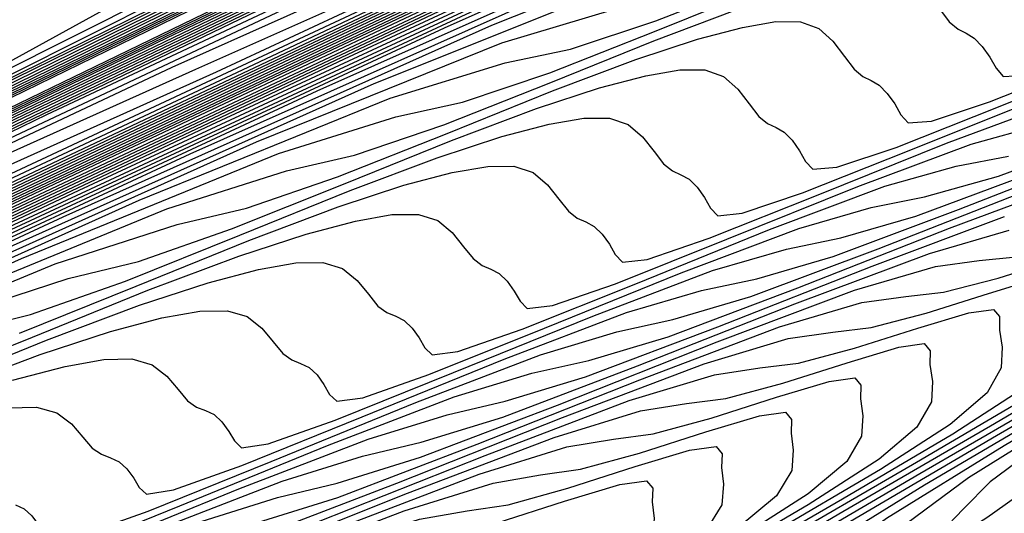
# Model space of a CAD drawing. Extents: x 3249832 to 3255657, y 13789405 to 13793316.
# Tile 550 of 656: x 3254762.26 to 3254771.07, y 13790606.56 to 13790610.97. Entities that reach past the tile are written whole.
import ezdxf

# ---------------------------------------------------------------- set-up
doc = ezdxf.new("R2010")
doc.units = 0
doc.header["$LTSCALE"] = 100
doc.header["$MEASUREMENT"] = 0
for name, color, linetype in [('GRATIO_CON', 10, 'CONTINUOUS'), ('GRATIO_ICON', 7, 'CONTINUOUS'), ('TARGETS_EAST', 7, 'CONTINUOUS')]:
    doc.layers.add(name, color=color, linetype=linetype)

# ---------------------------------------------------------------- blocks, each defined once
blk = doc.blocks.new('Gratio_032316_contours')
at = {"layer": 'GRATIO_CON', "color": 1, "linetype": 'Continuous', "flags": 128}
for points in [[(3254642.139, 13790551.7053), (3254660.6124, 13790560.6687), (3254682.3072, 13790571.2723), (3254700.7352, 13790580.305), (3254711.0317, 13790585.3564), (3254714.825, 13790587.2199), (3254715.3665, 13790587.4896), (3254715.3659, 13790587.4937), (3254715.3657, 13790587.4969), (3254715.3666, 13790587.4975), (3254715.9081, 13790587.7572), (3254719.6861, 13790589.589), (3254729.9352, 13790594.5687), (3254748.2689, 13790603.4881), (3254769.8147, 13790614.0012), (3254788.079, 13790622.9777)], [(3254643.9573, 13790552.6097), (3254661.9705, 13790561.3498), (3254683.1246, 13790571.6892), (3254701.0934, 13790580.4969), (3254711.1333, 13790585.4226), (3254714.8321, 13790587.2398), (3254715.3601, 13790587.5029), (3254715.3596, 13790587.5069), (3254715.3595, 13790587.5098), (3254715.3603, 13790587.5104), (3254715.8805, 13790587.7597), (3254719.5093, 13790589.5191), (3254729.3537, 13790594.3022), (3254746.9632, 13790602.8693), (3254767.6581, 13790612.9672), (3254785.2011, 13790621.5892)], [(3254645.7757, 13790553.5142), (3254663.3285, 13790562.0309), (3254683.9419, 13790572.1067), (3254701.4513, 13790580.6909), (3254711.2342, 13790585.4933), (3254714.8385, 13790587.2659), (3254715.3542, 13790587.5212), (3254715.853, 13790587.7617), (3254719.3325, 13790589.4492), (3254728.7721, 13790594.0356), (3254745.6576, 13790602.2505), (3254765.5015, 13790611.9331), (3254782.3232, 13790620.2006)], [(3254647.5941, 13790554.4186), (3254664.6865, 13790562.712), (3254684.7593, 13790572.5235), (3254701.8095, 13790580.8826), (3254711.336, 13790585.5591), (3254714.8458, 13790587.2852), (3254715.348, 13790587.5339), (3254715.8254, 13790587.7641), (3254719.1557, 13790589.3793), (3254728.1905, 13790593.7691), (3254744.3519, 13790601.6317), (3254763.3449, 13790610.8991), (3254779.4453, 13790618.8121)], [(3254651.2308, 13790556.2274), (3254667.4026, 13790564.0741), (3254686.3942, 13790573.3572), (3254702.526, 13790581.266), (3254711.5395, 13790585.6907), (3254714.8603, 13790587.3239), (3254715.3355, 13790587.5594), (3254715.7702, 13790587.7691), (3254718.8022, 13790589.2396), (3254727.0274, 13790593.236), (3254741.7406, 13790600.3941), (3254759.0318, 13790608.8311), (3254773.6894, 13790616.035)], [(3254653.0492, 13790557.1319), (3254668.7606, 13790564.7552), (3254687.2116, 13790573.774), (3254702.8843, 13790581.4577), (3254711.6412, 13790585.7564), (3254714.8676, 13790587.3433), (3254715.3293, 13790587.5721), (3254715.7426, 13790587.7716), (3254718.6254, 13790589.1697), (3254726.4458, 13790592.9695), (3254740.435, 13790599.7753), (3254756.8752, 13790607.7971), (3254770.8115, 13790614.6465), (3254778.5294, 13790618.5309)], [(3254646.2517, 13790553.9528), (3254654.8675, 13790558.0363), (3254670.1186, 13790565.4362), (3254688.0291, 13790574.1908), (3254703.2426, 13790581.6494), (3254711.743, 13790585.8222), (3254714.8749, 13790587.3627), (3254715.3231, 13790587.5848), (3254715.7151, 13790587.774), (3254718.4486, 13790589.0998), (3254725.8643, 13790592.703), (3254739.1294, 13790599.1565), (3254754.7186, 13790606.7631), (3254767.9336, 13790613.258), (3254775.252, 13790616.9413)], [(3254648.3232, 13790554.9771), (3254656.6859, 13790558.9407), (3254671.4766, 13790566.1173), (3254688.8465, 13790574.6076), (3254703.6008, 13790581.8411), (3254711.8447, 13790585.888), (3254714.8821, 13790587.382), (3254715.3169, 13790587.5976), (3254715.6875, 13790587.7765), (3254718.2718, 13790589.03), (3254725.2827, 13790592.4364), (3254737.8237, 13790598.5377), (3254752.562, 13790605.7291), (3254765.0557, 13790611.8694), (3254771.9746, 13790615.3518)], [(3254652.466, 13790557.0257), (3254660.3226, 13790560.7496), (3254674.1927, 13790567.4794), (3254690.4813, 13790575.4413), (3254704.3173, 13790582.2246), (3254712.0482, 13790586.0196), (3254714.8967, 13790587.4207), (3254715.3044, 13790587.623), (3254715.6323, 13790587.7815), (3254717.9183, 13790588.8903), (3254724.1196, 13790591.9033), (3254735.2124, 13790597.3001), (3254748.2489, 13790603.6611), (3254759.2998, 13790609.0924), (3254765.4198, 13790612.1726), (3254767.5973, 13790613.3706), (3254767.8046, 13790613.628), (3254767.8447, 13790613.807), (3254768.8446, 13790614.4523), (3254771.7623, 13790616.0293)], [(3254651.241, 13790556.5836), (3254654.5375, 13790558.0501), (3254662.141, 13790561.654), (3254675.5507, 13790568.1605), (3254691.2988, 13790575.8581), (3254704.6756, 13790582.4163), (3254712.1499, 13790586.0854), (3254714.904, 13790587.4401), (3254715.2982, 13790587.6357), (3254715.6047, 13790587.7839), (3254717.7415, 13790588.8204), (3254723.538, 13790591.6368), (3254733.9068, 13790596.6813), (3254746.0923, 13790602.627), (3254756.4219, 13790607.7038), (3254762.1424, 13790610.583), (3254764.1778, 13790611.7028), (3254764.3715, 13790611.9434), (3254764.4337, 13790612.1232), (3254765.5415, 13790612.8137), (3254768.7386, 13790614.5249), (3254774.566, 13790617.5186)]]:
    blk.add_lwpolyline(points, dxfattribs=at)
at = {"layer": 'GRATIO_CON', "color": 5, "linetype": 'Continuous', "flags": 128}
for points in [[(3254645.4599, 13790553.036), (3254663.069, 13790561.7623), (3254683.7862, 13790571.9554), (3254701.3959, 13790580.5965), (3254711.2365, 13790585.4241), (3254714.8618, 13790587.205), (3254715.3792, 13790587.4629), (3254715.3785, 13790587.4674), (3254715.3782, 13790587.4709), (3254715.379, 13790587.4719), (3254715.9133, 13790587.7279), (3254719.64, 13790589.5343), (3254729.7495, 13790594.4457), (3254747.8375, 13790603.2357), (3254769.1201, 13790613.5531), (3254787.2186, 13790622.2657)], [(3254649.9599, 13790555.2348), (3254666.4373, 13790563.4004), (3254685.823, 13790572.9383), (3254702.301, 13790581.0241), (3254711.5092, 13790585.5415), (3254714.9015, 13790587.208), (3254715.3856, 13790587.4496), (3254715.3848, 13790587.4542), (3254715.3844, 13790587.458), (3254715.3852, 13790587.4591), (3254715.9013, 13790587.7061), (3254719.4996, 13790589.4499), (3254729.2606, 13790594.1916), (3254746.7248, 13790602.6782), (3254767.2733, 13790612.6396), (3254784.7474, 13790621.0516)], [(3254645.8078, 13790553.0477), (3254654.4599, 13790557.4337), (3254669.8056, 13790565.0385), (3254687.8597, 13790573.9222), (3254703.2055, 13790581.4548), (3254711.7805, 13790585.6657), (3254714.9395, 13790587.2206), (3254715.3915, 13790587.4448), (3254715.8892, 13790587.6839), (3254719.3592, 13790589.3654), (3254728.7717, 13790593.9374), (3254745.612, 13790602.1206), (3254765.4264, 13790611.7261), (3254782.2763, 13790619.8376)], [(3254650.9146, 13790555.5543), (3254658.9599, 13790559.6325), (3254673.1739, 13790566.6765), (3254689.8966, 13790574.9051), (3254704.1107, 13790581.8824), (3254712.0533, 13790585.783), (3254714.9794, 13790587.2235), (3254715.3982, 13790587.4313), (3254715.8776, 13790587.6614), (3254719.2191, 13790589.2805), (3254728.2829, 13790593.683), (3254744.4993, 13790601.563), (3254763.5796, 13790610.8126), (3254779.8051, 13790618.6235)], [(3254649.0895, 13790554.2614), (3254654.3182, 13790556.9458), (3254657.5919, 13790558.6919), (3254661.1283, 13790560.5677), (3254667.9599, 13790564.0302), (3254679.9106, 13790569.9526), (3254693.9704, 13790576.8709), (3254705.921, 13790582.737), (3254712.5988, 13790586.0165), (3254715.0585, 13790587.2285), (3254715.4093, 13790587.4057), (3254715.4091, 13790587.4086), (3254715.4097, 13790587.4091), (3254715.4114, 13790587.4072), (3254715.8544, 13790587.617), (3254718.939, 13790589.1106), (3254727.3053, 13790593.1741), (3254742.2739, 13790600.4477), (3254759.8859, 13790608.9855), (3254774.8628, 13790616.1954)], [(3254652.9316, 13790556.1611), (3254659.0279, 13790559.2737), (3254662.7531, 13790561.2358), (3254666.2352, 13790563.0744), (3254672.4599, 13790566.2291), (3254683.2789, 13790571.5906), (3254696.0073, 13790577.8537), (3254706.8262, 13790583.1644), (3254712.8717, 13790586.1333), (3254715.0984, 13790587.2306), (3254715.416, 13790587.3911), (3254715.416, 13790587.3939), (3254715.4167, 13790587.3946), (3254715.4184, 13790587.393), (3254715.843, 13790587.5942), (3254718.799, 13790589.0255), (3254726.8166, 13790592.9197), (3254741.1612, 13790599.8901), (3254758.039, 13790608.072), (3254772.3917, 13790614.9813)], [(3254648.5889, 13790553.912), (3254656.7738, 13790558.0608), (3254663.7375, 13790561.6017), (3254667.9142, 13790563.7796), (3254671.342, 13790565.581), (3254676.9599, 13790568.4279), (3254686.6472, 13790573.2286), (3254698.0442, 13790578.8366), (3254707.7315, 13790583.5918), (3254713.1445, 13790586.2502), (3254715.1383, 13790587.2327), (3254715.4228, 13790587.3765), (3254715.4229, 13790587.3793), (3254715.4236, 13790587.3802), (3254715.4253, 13790587.3788), (3254715.8315, 13790587.5713), (3254718.659, 13790588.9404), (3254726.3278, 13790592.6653), (3254740.0485, 13790599.3324), (3254756.1922, 13790607.1585), (3254769.9205, 13790613.7673), (3254777.6832, 13790617.4194)], [(3254651.4104, 13790555.3035), (3254660.616, 13790559.9605), (3254668.4472, 13790563.9297), (3254673.0754, 13790566.3235), (3254676.4489, 13790568.0877), (3254681.4599, 13790570.6267), (3254690.0155, 13790574.8666), (3254700.0811, 13790579.8195), (3254708.6367, 13790584.0191), (3254713.4173, 13790586.367), (3254715.1783, 13790587.2348), (3254715.4296, 13790587.362), (3254715.4297, 13790587.3647), (3254715.4306, 13790587.3657), (3254715.4323, 13790587.3646), (3254715.8201, 13790587.5485), (3254718.5189, 13790588.8554), (3254725.8391, 13790592.4108), (3254738.9357, 13790598.7748), (3254754.3453, 13790606.2449), (3254767.4494, 13790612.5532), (3254774.8722, 13790616.0455)], [(3254647.5106, 13790553.2224), (3254657.0534, 13790558.0863), (3254668.3003, 13790563.7598), (3254677.8665, 13790568.5857), (3254683.3978, 13790571.4112), (3254686.6626, 13790573.101), (3254690.46, 13790575.0244), (3254696.7522, 13790578.1426), (3254704.1549, 13790581.7852), (3254710.4471, 13790584.8739), (3254713.963, 13790586.6006), (3254715.2582, 13790587.2389), (3254715.4431, 13790587.3328), (3254715.4435, 13790587.3354), (3254715.4445, 13790587.3367), (3254715.4462, 13790587.3361), (3254715.7971, 13790587.5028), (3254718.2389, 13790588.6852), (3254724.8615, 13790591.9019), (3254736.7103, 13790597.6595), (3254750.6516, 13790604.4179), (3254762.5071, 13790610.1251), (3254769.2501, 13790613.2977), (3254772.4608, 13790614.7267)], [(3254691.7695, 13790575.6077), (3254694.96, 13790577.2233), (3254700.1205, 13790579.7806), (3254706.1918, 13790582.7681), (3254711.3523, 13790585.3012), (3254714.2359, 13790586.7174), (3254715.2981, 13790587.241), (3254715.4499, 13790587.3183), (3254715.4504, 13790587.3208), (3254715.4515, 13790587.3223), (3254715.4532, 13790587.3219), (3254715.7857, 13790587.4799), (3254718.0989, 13790588.6002), (3254724.3728, 13790591.6475), (3254735.5976, 13790597.1019), (3254748.8048, 13790603.5044), (3254760.036, 13790608.911), (3254766.439, 13790611.9238), (3254769.587, 13790613.3281), (3254772.1591, 13790614.4553)], [(3254687.2858, 13790573.2417), (3254693.7202, 13790576.4989), (3254696.8763, 13790578.1144), (3254699.46, 13790579.4221), (3254703.4888, 13790581.4187), (3254708.2287, 13790583.751), (3254712.2575, 13790585.7286), (3254714.5087, 13790586.8342), (3254715.338, 13790587.2431), (3254715.4567, 13790587.3037), (3254715.4573, 13790587.3062), (3254715.4584, 13790587.3078), (3254715.4602, 13790587.3077), (3254715.7742, 13790587.4571), (3254717.9589, 13790588.5151), (3254723.884, 13790591.393), (3254734.4849, 13790596.5443), (3254746.9579, 13790602.5908), (3254757.5648, 13790607.6969), (3254763.628, 13790610.5499), (3254766.7132, 13790611.9296), (3254769.4468, 13790613.139), (3254773.8018, 13790615.1582)], [(3254691.9954, 13790575.5697), (3254698.8813, 13790579.0427), (3254701.9832, 13790580.621), (3254703.96, 13790581.621), (3254706.8571, 13790583.0567), (3254710.2655, 13790584.7338), (3254713.1627, 13790586.1559), (3254714.7816, 13790586.951), (3254715.378, 13790587.2452), (3254715.4634, 13790587.2891), (3254715.4641, 13790587.2915), (3254715.4654, 13790587.2933), (3254715.4671, 13790587.2935), (3254715.7628, 13790587.4342), (3254717.8189, 13790588.43), (3254723.3953, 13790591.1386), (3254733.3722, 13790595.9866), (3254745.1111, 13790601.6773), (3254755.0937, 13790606.4829), (3254760.817, 13790609.176), (3254763.8393, 13790610.531), (3254766.7345, 13790611.8227), (3254771.4153, 13790614)], [(3254687.5111, 13790573.2582), (3254701.4147, 13790580.2257), (3254709.2037, 13790584.1304), (3254712.1969, 13790585.6344), (3254712.96, 13790586.0188), (3254713.5937, 13790586.3332), (3254714.3394, 13790586.7008), (3254714.9737, 13790587.0132), (3254715.3288, 13790587.1891), (3254715.4606, 13790587.2552), (3254715.4811, 13790587.2651), (3254715.7399, 13790587.3885), (3254717.5388, 13790588.2599), (3254722.4177, 13790590.6297), (3254731.1468, 13790594.8713), (3254741.4174, 13790599.8502), (3254750.1514, 13790604.0547), (3254755.1949, 13790606.4282), (3254758.0917, 13790607.7338), (3254761.31, 13790609.19), (3254766.6422, 13790611.6836), (3254773.1773, 13790614.7751)], [(3254650.9017, 13790554.6653), (3254658.8371, 13790558.7771), (3254673.0892, 13790565.9887), (3254689.8746, 13790574.4203), (3254704.1484, 13790581.5711), (3254712.1263, 13790585.5666), (3254715.0665, 13790587.04), (3254715.4881, 13790587.251), (3254715.7284, 13790587.3657), (3254717.3988, 13790588.1749), (3254721.929, 13790590.3752), (3254730.0341, 13790594.3137), (3254739.5705, 13790598.9367), (3254747.6802, 13790602.8407), (3254752.3838, 13790605.0543), (3254755.2179, 13790606.3353), (3254758.5977, 13790607.8737), (3254764.2556, 13790610.5253), (3254771.1907, 13790613.8082)], [(3254652.1037, 13790555.2502), (3254659.8925, 13790559.2859), (3254673.8812, 13790566.3638), (3254690.3563, 13790574.639), (3254704.3657, 13790581.6567), (3254712.195, 13790585.5772), (3254715.0794, 13790587.0229), (3254715.4916, 13790587.2315), (3254715.4923, 13790587.2341), (3254715.4936, 13790587.2363), (3254715.4952, 13790587.2371), (3254715.717, 13790587.343), (3254717.2588, 13790588.0898), (3254721.4402, 13790590.1208), (3254728.9214, 13790593.7561), (3254737.7237, 13790598.0232), (3254745.2091, 13790601.6266), (3254749.5728, 13790603.6804), (3254752.344, 13790604.9367), (3254755.8855, 13790606.5574), (3254761.8691, 13790609.3671), (3254769.2041, 13790612.8413), (3254776.1088, 13790616.118)], [(3254650.5295, 13790554.2765), (3254653.3056, 13790555.8352), (3254660.9478, 13790559.7949), (3254674.6731, 13790566.7396), (3254690.838, 13790574.8591), (3254704.5835, 13790581.7451), (3254712.2651, 13790585.5926), (3254715.0949, 13790587.012), (3254715.4992, 13790587.2173), (3254715.4997, 13790587.2202), (3254715.5008, 13790587.2224), (3254715.5022, 13790587.2231), (3254715.7056, 13790587.3202), (3254717.1188, 13790588.0047), (3254720.9515, 13790589.8664), (3254727.8087, 13790593.1984), (3254735.8769, 13790597.1097), (3254742.7379, 13790600.4126), (3254746.7617, 13790602.3065), (3254749.4702, 13790603.5381), (3254753.1732, 13790605.2411), (3254759.4825, 13790608.2089), (3254767.2174, 13790611.8744), (3254774.4989, 13790615.3301)], [(3254653.0399, 13790555.5064), (3254655.7096, 13790557.0052), (3254663.0585, 13790560.8129), (3254676.257, 13790567.4911), (3254691.8012, 13790575.2992), (3254705.0188, 13790581.9215), (3254712.405, 13790585.6223), (3254715.1255, 13790586.9884), (3254715.5137, 13790587.187), (3254715.5139, 13790587.1907), (3254715.5149, 13790587.1935), (3254715.5162, 13790587.1948), (3254715.6827, 13790587.2745), (3254716.8387, 13790587.8346), (3254719.9739, 13790589.3575), (3254725.5832, 13790592.0832), (3254732.1832, 13790595.2826), (3254737.7956, 13790597.9844), (3254741.1396, 13790599.5586), (3254743.7225, 13790600.741), (3254747.7487, 13790602.6085), (3254754.7095, 13790605.8925), (3254763.2441, 13790609.9406), (3254771.2789, 13790613.7544)], [(3254692.2829, 13790575.5193), (3254705.2366, 13790582.0098), (3254712.4751, 13790585.6374), (3254715.1409, 13790586.9771), (3254715.5211, 13790587.1724), (3254715.5211, 13790587.1764), (3254715.522, 13790587.1793), (3254715.5233, 13790587.1807), (3254715.6712, 13790587.2517), (3254716.6987, 13790587.7496), (3254719.4852, 13790589.103), (3254724.4705, 13790591.5255), (3254730.3363, 13790594.3691), (3254735.3245, 13790596.7704), (3254738.3286, 13790598.1847), (3254740.8487, 13790599.3424), (3254745.0364, 13790601.2922), (3254752.3229, 13790604.7343), (3254761.2575, 13790608.9736), (3254769.6689, 13790612.9665), (3254775.8378, 13790615.8811)], [(3254677.8408, 13790568.2426), (3254692.7645, 13790575.7394), (3254705.4543, 13790582.0981), (3254712.5451, 13790585.6526), (3254715.1564, 13790586.9658), (3254715.5285, 13790587.1578), (3254715.5284, 13790587.1621), (3254715.5291, 13790587.1652), (3254715.5303, 13790587.1667), (3254715.6598, 13790587.2289), (3254716.5587, 13790587.6645), (3254718.9964, 13790588.8486), (3254723.3578, 13790590.9679), (3254728.4895, 13790593.4556), (3254732.8533, 13790595.5563), (3254735.5176, 13790596.8108), (3254737.9749, 13790597.9438), (3254742.3242, 13790599.9759), (3254749.9364, 13790603.5761), (3254759.2708, 13790608.0067), (3254768.0589, 13790612.1786), (3254774.5039, 13790615.224)], [(3254678.6327, 13790568.6184), (3254693.2462, 13790575.9595), (3254705.672, 13790582.1864), (3254712.6152, 13790585.6677), (3254715.1718, 13790586.9544), (3254715.5359, 13790587.1432), (3254715.5356, 13790587.1479), (3254715.5363, 13790587.151), (3254715.5373, 13790587.1526), (3254715.6484, 13790587.2061), (3254716.4187, 13790587.5794), (3254718.5077, 13790588.5941), (3254722.2451, 13790590.4102), (3254726.6426, 13790592.542), (3254730.3822, 13790594.3422), (3254732.7065, 13790595.4369), (3254735.101, 13790596.5452), (3254739.6119, 13790598.6596), (3254747.5498, 13790602.4179), (3254757.2842, 13790607.0398), (3254766.4489, 13790611.3907), (3254773.17, 13790614.5669)], [(3254680.2165, 13790569.3699), (3254694.2095, 13790576.3997), (3254706.1075, 13790582.363), (3254712.7553, 13790585.698), (3254715.2027, 13790586.9318), (3254715.5507, 13790587.114), (3254715.5501, 13790587.1193), (3254715.5505, 13790587.1228), (3254715.5514, 13790587.1245), (3254715.6255, 13790587.1605), (3254716.1386, 13790587.4093), (3254717.5302, 13790588.0852), (3254720.0197, 13790589.295), (3254722.9489, 13790590.715), (3254725.4399, 13790591.9141), (3254727.0844, 13790592.6891), (3254729.3534, 13790593.7481), (3254734.1874, 13790596.027), (3254742.7767, 13790600.1014), (3254753.3109, 13790605.106), (3254763.2289, 13790609.8149), (3254770.5022, 13790613.2526), (3254775.2309, 13790615.445)], [(3254681.0084, 13790569.7457), (3254694.6911, 13790576.6198), (3254706.3252, 13790582.4514), (3254712.8253, 13790585.7131), (3254715.2181, 13790586.9205), (3254715.5581, 13790587.0994), (3254715.5573, 13790587.105), (3254715.5577, 13790587.1086), (3254715.5585, 13790587.1105), (3254715.614, 13790587.1377), (3254715.9986, 13790587.3243), (3254717.0414, 13790587.8308), (3254718.907, 13790588.7373), (3254721.1021, 13790589.8014), (3254722.9687, 13790590.7), (3254724.2734, 13790591.3152), (3254726.4795, 13790592.3495), (3254731.4751, 13790594.7106), (3254740.3902, 13790598.9432), (3254751.3242, 13790604.1391), (3254761.6189, 13790609.027), (3254769.1683, 13790612.5955), (3254774.0756, 13790614.8726)], [(3254681.8003, 13790570.1215), (3254695.1728, 13790576.8399), (3254706.5429, 13790582.5397), (3254712.8954, 13790585.7283), (3254715.2336, 13790586.9092), (3254715.5655, 13790587.0848), (3254715.5646, 13790587.0908), (3254715.5648, 13790587.0945), (3254715.5655, 13790587.0964), (3254715.6026, 13790587.1149), (3254715.8586, 13790587.2392), (3254716.5526, 13790587.5763), (3254717.7943, 13790588.1797), (3254719.2552, 13790588.8879), (3254720.4976, 13790589.486), (3254721.4623, 13790589.9413), (3254723.6057, 13790590.9509), (3254728.7628, 13790593.3943), (3254738.0036, 13790597.785), (3254749.3376, 13790603.1722), (3254760.0089, 13790608.2391), (3254767.8344, 13790611.9384), (3254772.9202, 13790614.3002)], [(3254735.6171, 13790596.6268), (3254747.3509, 13790602.2053), (3254758.3989, 13790607.4512), (3254766.5005, 13790611.2813), (3254771.7648, 13790613.7278)], [(3254684.1761, 13790571.2487), (3254696.618, 13790577.4994), (3254707.1969, 13790582.802), (3254713.1074, 13790585.7679), (3254715.2826, 13790586.8659), (3254715.5906, 13790587.0293), (3254715.5881, 13790587.0358), (3254715.5865, 13790587.0411), (3254715.5857, 13790587.0455), (3254715.5857, 13790587.0491), (3254715.5862, 13790587.0517), (3254715.5868, 13790587.0533), (3254715.8668, 13790587.1867), (3254717.823, 13790588.1171), (3254723.1317, 13790590.6428), (3254732.719, 13790595.2041), (3254744.5101, 13790600.8106), (3254755.6802, 13790606.114), (3254763.9812, 13790610.0377), (3254769.4727, 13790612.5918), (3254772.7913, 13790614.058)], [(3254684.968, 13790571.6245), (3254697.0997, 13790577.7194), (3254707.4147, 13790582.8902), (3254713.1775, 13790585.7827), (3254715.2982, 13790586.854), (3254715.5983, 13790587.014), (3254715.5956, 13790587.0209), (3254715.5938, 13790587.0266), (3254715.5929, 13790587.0311), (3254715.5928, 13790587.0347), (3254715.5933, 13790587.0371), (3254715.5941, 13790587.0382), (3254715.8655, 13790587.1668), (3254717.7598, 13790588.067), (3254722.9002, 13790590.5119), (3254732.1888, 13790594.9308), (3254743.6448, 13790600.3775), (3254754.5666, 13790605.5623), (3254762.7944, 13790609.4506), (3254768.3357, 13790612.0281), (3254771.74, 13790613.536)], [(3254685.7599, 13790572.0002), (3254697.5813, 13790577.9395), (3254707.6325, 13790582.9783), (3254713.2477, 13790585.7974), (3254715.3139, 13790586.8421), (3254715.6059, 13790586.9987), (3254715.6031, 13790587.0061), (3254715.6012, 13790587.0121), (3254715.6002, 13790587.0168), (3254715.6, 13790587.0202), (3254715.6005, 13790587.0224), (3254715.6014, 13790587.0231), (3254715.8641, 13790587.1469), (3254717.6967, 13790588.0169), (3254722.6687, 13790590.3811), (3254731.6586, 13790594.6574), (3254742.7795, 13790599.9444), (3254753.4529, 13790605.0106), (3254761.6075, 13790608.8634), (3254767.1987, 13790611.4645), (3254770.6888, 13790613.014), (3254772.5688, 13790613.737)], [(3254686.5518, 13790572.376), (3254698.063, 13790578.1595), (3254707.8503, 13790583.0665), (3254713.3179, 13790585.8122), (3254715.3295, 13790586.8301), (3254715.6136, 13790586.9834), (3254715.6106, 13790586.9912), (3254715.6085, 13790586.9975), (3254715.6074, 13790587.0024), (3254715.6072, 13790587.0058), (3254715.6076, 13790587.0078), (3254715.6086, 13790587.008), (3254715.8627, 13790587.127), (3254717.6335, 13790587.9669), (3254722.4373, 13790590.2503), (3254731.1285, 13790594.3841), (3254741.9141, 13790599.5112), (3254752.3392, 13790604.4589), (3254760.4207, 13790608.2763), (3254766.0618, 13790610.9008), (3254769.6376, 13790612.4919), (3254771.5699, 13790613.2422)], [(3254740.1834, 13790598.645), (3254750.1119, 13790603.3555), (3254758.047, 13790607.102), (3254763.7878, 13790609.7735), (3254767.5351, 13790611.4478), (3254769.5723, 13790612.2526), (3254770.5131, 13790612.5133), (3254771.0542, 13790612.605), (3254771.7483, 13790612.8231)], [(3254739.3181, 13790598.2119), (3254748.9983, 13790602.8038), (3254756.8601, 13790606.5149), (3254762.6509, 13790609.2098), (3254766.4839, 13790610.9258), (3254768.5735, 13790611.7578), (3254769.5359, 13790612.0316), (3254770.0882, 13790612.131), (3254770.7995, 13790612.358), (3254771.6467, 13790612.6884)], [(3254738.4527, 13790597.7787), (3254747.8846, 13790602.2521), (3254755.6733, 13790605.9278), (3254761.5139, 13790608.6462), (3254765.4327, 13790610.4038), (3254767.5746, 13790611.263), (3254768.5586, 13790611.55), (3254769.1222, 13790611.657), (3254769.8506, 13790611.8928), (3254770.7199, 13790612.2331), (3254771.5537, 13790612.5702)], [(3254737.5874, 13790597.3456), (3254746.7709, 13790601.7004), (3254754.4864, 13790605.3406), (3254760.3769, 13790608.0825), (3254764.3815, 13790609.8817), (3254766.5758, 13790610.7681), (3254767.5814, 13790611.0683), (3254768.1563, 13790611.1829), (3254768.9018, 13790611.4277), (3254769.7931, 13790611.7779), (3254770.6487, 13790612.1239), (3254771.3243, 13790612.3782)], [(3254744.5436, 13790600.597), (3254752.1128, 13790604.1664), (3254758.103, 13790606.9552), (3254762.279, 13790608.8376), (3254764.5781, 13790609.7785), (3254765.6269, 13790610.105), (3254766.2243, 13790610.2349), (3254767.0041, 13790610.4973), (3254767.9395, 13790610.8674), (3254768.8386, 13790611.2314), (3254769.5488, 13790611.4987), (3254770.0744, 13790611.6706), (3254770.4594, 13790611.7717), (3254770.744, 13790611.8211), (3254770.9541, 13790611.8178), (3254771.1122, 13790611.7559)], [(3254761.2278, 13790608.3156), (3254763.5793, 13790609.2837), (3254764.6497, 13790609.6233), (3254765.2583, 13790609.7608), (3254766.0552, 13790610.0322), (3254767.0127, 13790610.4121), (3254767.9336, 13790610.7851), (3254768.661, 13790611.0589), (3254769.1994, 13790611.235), (3254769.5938, 13790611.3385), (3254769.8852, 13790611.3893), (3254770.0999, 13790611.3869), (3254770.2605, 13790611.3262), (3254770.3871, 13790611.2095), (3254770.4899, 13790611.0716), (3254770.5766, 13790610.9551), (3254770.6544, 13790610.8895), (3254770.7273, 13790610.8527), (3254770.799, 13790610.8098), (3254770.8712, 13790610.7348), (3254770.9387, 13790610.6382), (3254770.9946, 13790610.5395), (3254771.0597, 13790610.4663), (3254771.2658, 13790610.4787)], [(3254760.1766, 13790607.7936), (3254762.5805, 13790608.7889), (3254763.6724, 13790609.1417), (3254764.2923, 13790609.2868), (3254765.1064, 13790609.567), (3254766.0859, 13790609.9569), (3254767.0285, 13790610.3388), (3254767.7732, 13790610.6191), (3254768.3244, 13790610.7994), (3254768.7281, 13790610.9054), (3254769.0263, 13790610.9575), (3254769.2457, 13790610.956), (3254769.4088, 13790610.8964), (3254769.5361, 13790610.7817), (3254769.6385, 13790610.646), (3254769.725, 13790610.5314), (3254769.8032, 13790610.4669), (3254769.877, 13790610.4309), (3254769.9492, 13790610.3888), (3254770.0213, 13790610.3151), (3254770.0881, 13790610.22), (3254770.1432, 13790610.1228), (3254770.2082, 13790610.0512), (3254770.4183, 13790610.0665), (3254770.9367, 13790610.2384), (3254771.8481, 13790610.5986)], [(3254761.5817, 13790608.2941), (3254762.6952, 13790608.66), (3254763.3264, 13790608.8127), (3254764.1575, 13790609.1019), (3254765.1591, 13790609.5016), (3254766.1235, 13790609.8926), (3254766.8854, 13790610.1793), (3254767.4494, 13790610.3638), (3254767.8625, 13790610.4722), (3254768.1675, 13790610.5257), (3254768.3915, 13790610.5251), (3254768.5571, 13790610.4667), (3254768.685, 13790610.3539), (3254768.7872, 13790610.2205), (3254768.8734, 13790610.1077), (3254768.952, 13790610.0444), (3254769.0267, 13790610.0091), (3254769.0995, 13790609.9678), (3254769.1714, 13790609.8953), (3254769.2375, 13790609.8017), (3254769.2918, 13790609.7061), (3254769.3568, 13790609.6361), (3254769.5708, 13790609.6543), (3254770.1007, 13790609.8318), (3254771.0329, 13790610.2014), (3254772.1318, 13790610.6413)], [(3254762.2599, 13790608.1715), (3254763.3056, 13790608.5911), (3254764.3134, 13790609), (3254765.1098, 13790609.2998), (3254765.6994, 13790609.4926), (3254766.1311, 13790609.6059), (3254766.4499, 13790609.662), (3254766.6831, 13790609.6634), (3254766.8537, 13790609.6073), (3254766.9829, 13790609.4983), (3254767.0845, 13790609.3693), (3254767.1701, 13790609.2604), (3254767.2497, 13790609.1994), (3254767.3261, 13790609.1655), (3254767.4001, 13790609.1257), (3254767.4716, 13790609.0557), (3254767.5363, 13790608.9652), (3254767.5889, 13790608.8727), (3254767.6539, 13790608.8059), (3254767.8757, 13790608.8298), (3254768.4286, 13790609.0188), (3254769.4024, 13790609.407), (3254770.5503, 13790609.8687), (3254771.541, 13790610.2376)], [(3254761.311, 13790607.7064), (3254762.3788, 13790608.1359), (3254763.4084, 13790608.5537), (3254764.222, 13790608.86), (3254764.8243, 13790609.057), (3254765.2655, 13790609.1728), (3254765.5911, 13790609.2302), (3254765.8288, 13790609.2325), (3254766.002, 13790609.1775), (3254766.1319, 13790609.0705), (3254766.2331, 13790608.9437), (3254766.3185, 13790608.8367), (3254766.3986, 13790608.7769), (3254766.4758, 13790608.7437), (3254766.5504, 13790608.7047), (3254766.6217, 13790608.6359), (3254766.6857, 13790608.547), (3254766.7374, 13790608.4561), (3254766.8025, 13790608.3908), (3254767.0282, 13790608.4176), (3254767.5925, 13790608.6123), (3254768.5872, 13790609.0099), (3254769.7596, 13790609.4823), (3254770.7708, 13790609.8608), (3254771.3949, 13790610.0338)], [(3254761.452, 13790607.6806), (3254762.5033, 13790608.1075), (3254763.3343, 13790608.4202), (3254763.9493, 13790608.6214), (3254764.3998, 13790608.7396), (3254764.7323, 13790608.7984), (3254764.9746, 13790608.8016), (3254765.1503, 13790608.7478), (3254765.2808, 13790608.6426), (3254765.3818, 13790608.5182), (3254765.4668, 13790608.4131), (3254765.5474, 13790608.3544), (3254765.6255, 13790608.3219), (3254765.7007, 13790608.2836), (3254765.7718, 13790608.2161), (3254765.8351, 13790608.1287), (3254765.886, 13790608.0394), (3254765.951, 13790607.9758), (3254766.1807, 13790608.0054), (3254766.7565, 13790608.2057), (3254767.772, 13790608.6127), (3254768.9688, 13790609.096), (3254770.0007, 13790609.484), (3254770.6365, 13790609.6633), (3254771.1059, 13790609.7541)], [(3254761.5983, 13790607.6612), (3254762.4465, 13790607.9804), (3254763.0743, 13790608.1858), (3254763.5342, 13790608.3065), (3254763.8734, 13790608.3666), (3254764.1204, 13790608.3707), (3254764.2986, 13790608.3181), (3254764.4298, 13790608.2148), (3254764.5304, 13790608.0926), (3254764.6152, 13790607.9894), (3254764.6963, 13790607.9318), (3254764.7752, 13790607.9), (3254764.8509, 13790607.8626), (3254764.9219, 13790607.7963), (3254764.9844, 13790607.7105), (3254765.0345, 13790607.6227), (3254765.0996, 13790607.5607), (3254765.3332, 13790607.5932), (3254765.9205, 13790607.7992), (3254766.9567, 13790608.2155), (3254768.178, 13790608.7097), (3254769.2305, 13790609.1073), (3254769.8781, 13790609.2929), (3254770.3555, 13790609.3885), (3254771.0155, 13790609.5755), (3254772.0924, 13790609.9744)], [(3254771.2597, 13790606.7667), (3254770.9132, 13790606.5201), (3254770.4918, 13790606.2492), (3254770.1407, 13790606.002), (3254769.9205, 13790605.7904), (3254769.5548, 13790605.4828), (3254768.683, 13790604.9116), (3254767.1007, 13790603.9854), (3254765.2285, 13790602.9174), (3254763.6434, 13790601.9969), (3254762.7459, 13790601.4246), (3254762.2317, 13790601.0466), (3254761.6199, 13790600.6203), (3254760.5747, 13790599.9754), (3254759.3398, 13790599.2311), (3254758.3038, 13790598.579), (3254757.7263, 13790598.1476), (3254757.351, 13790597.8138), (3254756.7924, 13790597.3911)], [(3254762.1558, 13790607.503), (3254762.412, 13790607.5089), (3254762.5952, 13790607.4586), (3254762.7277, 13790607.3592), (3254762.8277, 13790607.2414), (3254762.9119, 13790607.1421), (3254762.9939, 13790607.0868), (3254763.0746, 13790607.0564), (3254763.1515, 13790607.0205), (3254763.2221, 13790606.9567), (3254763.2832, 13790606.874), (3254763.3316, 13790606.7893), (3254763.3967, 13790606.7305), (3254763.6381, 13790606.7687), (3254764.2484, 13790606.9862), (3254765.3263, 13790607.4211), (3254766.5965, 13790607.9371), (3254767.6902, 13790608.3538), (3254768.3612, 13790608.552), (3254768.8547, 13790608.6575), (3254769.5387, 13790608.8571), (3254770.6577, 13790609.2753), (3254771.9634, 13790609.7857)], [(3254771.7788, 13790607.5177), (3254770.7487, 13790606.8765), (3254770.1953, 13790606.4685), (3254769.9499, 13790606.2219), (3254769.745, 13790606.0173), (3254769.3825, 13790605.7634), (3254768.9429, 13790605.4835), (3254768.5759, 13790605.2291), (3254768.3442, 13790605.014), (3254767.9606, 13790604.6998), (3254767.0507, 13790604.1103), (3254765.4022, 13790603.1492), (3254763.4524, 13790602.0395), (3254761.801, 13790601.0844), (3254760.8644, 13790600.4938), (3254760.3262, 13790600.1063), (3254759.6869, 13790599.6676), (3254758.5974, 13790598.9994), (3254757.3106, 13790598.2271), (3254756.2296, 13790597.5524)], [(3254762.2243, 13790606.6346), (3254762.3018, 13790606.5995), (3254762.3722, 13790606.5369), (3254762.4326, 13790606.4558), (3254762.4802, 13790606.3726), (3254762.5452, 13790606.3154), (3254762.7906, 13790606.3565), (3254763.4123, 13790606.5796), (3254764.511, 13790607.024), (3254765.8057, 13790607.5508), (3254766.92, 13790607.977), (3254767.6028, 13790608.1815), (3254768.1043, 13790608.2919), (3254768.8003, 13790608.4979), (3254769.9404, 13790608.9257), (3254771.271, 13790609.4471)], [(3254772.3718, 13790607.9317), (3254771.0667, 13790607.1638), (3254770.0156, 13790606.5114), (3254769.4499, 13790606.0976), (3254769.198, 13790605.8489), (3254768.9877, 13790605.6426), (3254768.6172, 13790605.3851), (3254768.1684, 13790605.1007), (3254767.7935, 13790604.8427), (3254767.556, 13790604.6258), (3254767.1635, 13790604.3082), (3254766.2345, 13790603.7096), (3254764.5529, 13790602.7311), (3254762.5644, 13790601.6006), (3254760.8798, 13790600.6281), (3254759.9236, 13790600.0284), (3254759.3735, 13790599.6361), (3254758.7204, 13790599.1913), (3254757.6088, 13790598.5113), (3254756.296, 13790597.7251)], [(3254761.9431, 13790605.9443), (3254762.5763, 13790606.1731), (3254763.6958, 13790606.6268), (3254765.015, 13790607.1645), (3254766.1498, 13790607.6002), (3254766.8443, 13790607.8111), (3254767.3539, 13790607.9264), (3254768.0619, 13790608.1387), (3254769.2231, 13790608.5761), (3254770.5787, 13790609.1085), (3254771.7414, 13790609.5417)], [(3254771.6852, 13790607.5921), (3254770.3547, 13790606.8099), (3254769.2825, 13790606.1462), (3254768.7045, 13790605.7268), (3254768.4461, 13790605.476), (3254768.2303, 13790605.2679), (3254767.8519, 13790605.0068), (3254767.3939, 13790604.7178), (3254767.0111, 13790604.4563), (3254766.7679, 13790604.2376), (3254766.3664, 13790603.9167), (3254765.4184, 13790603.309), (3254763.7037, 13790602.3129), (3254761.6764, 13790601.1617), (3254759.9587, 13790600.1719), (3254758.9828, 13790599.5629), (3254758.4207, 13790599.166), (3254757.7539, 13790598.7149), (3254756.6201, 13790598.0233), (3254755.2814, 13790597.2232)], [(3254761.7402, 13790605.7666), (3254762.8806, 13790606.2296), (3254764.2242, 13790606.7782), (3254765.3797, 13790607.2235), (3254766.0859, 13790607.4406), (3254766.6035, 13790607.5608), (3254767.3235, 13790607.7795), (3254768.5058, 13790608.2265), (3254769.8864, 13790608.77), (3254771.0702, 13790609.2126)], [(3254772.2725, 13790607.9907), (3254770.9985, 13790607.2525), (3254769.6426, 13790606.456), (3254768.5494, 13790605.781), (3254767.9591, 13790605.3559), (3254767.6943, 13790605.103), (3254767.473, 13790604.8932), (3254767.0866, 13790604.6285), (3254766.6194, 13790604.335), (3254766.2287, 13790604.0699), (3254765.9797, 13790603.8493), (3254765.5693, 13790603.5252), (3254764.6022, 13790602.9083), (3254762.8544, 13790601.8948), (3254760.7883, 13790600.7228), (3254759.0375, 13790599.7156), (3254758.0421, 13790599.0975), (3254757.4679, 13790598.6958), (3254756.7874, 13790598.2386), (3254755.6315, 13790597.5353)], [(3254761.2501, 13790605.4352), (3254762.6427, 13790606.0056), (3254763.8394, 13790606.47), (3254764.5691, 13790606.6997), (3254765.1027, 13790606.8298), (3254765.8467, 13790607.0611), (3254767.0712, 13790607.5273), (3254768.5017, 13790608.0928), (3254769.7278, 13790608.5545), (3254770.4537, 13790608.7676), (3254770.8431, 13790608.8188), (3254771.1748, 13790608.8529)], [(3254771.8986, 13790607.9), (3254770.9464, 13790607.3388), (3254769.6251, 13790606.5733), (3254768.2185, 13790605.7482), (3254767.0833, 13790605.0507), (3254766.4684, 13790604.6141), (3254766.1905, 13790604.357), (3254765.9583, 13790604.1438), (3254765.556, 13790603.8718), (3254765.0704, 13790603.5693), (3254764.6639, 13790603.297), (3254764.4034, 13790603.0729), (3254763.9751, 13790602.7422), (3254762.9699, 13790602.1069), (3254761.1559, 13790601.0586), (3254759.0122, 13790599.845), (3254757.1951, 13790598.8032), (3254756.1605, 13790598.1667), (3254755.5624, 13790597.7555)], [(3254761.8519, 13790605.6193), (3254763.0692, 13790606.0932), (3254763.8106, 13790606.3292), (3254764.3523, 13790606.4642), (3254765.1083, 13790606.7019), (3254766.3538, 13790607.1778), (3254767.8094, 13790607.7542), (3254769.0566, 13790608.2255), (3254769.7942, 13790608.4446), (3254770.1891, 13790608.4993), (3254770.5255, 13790608.5363), (3254771.0125, 13790608.6635), (3254771.5592, 13790608.8354)], [(3254771.2526, 13790607.5839), (3254770.2834, 13790607.0128), (3254768.9384, 13790606.2337), (3254767.5064, 13790605.3943), (3254766.3502, 13790604.6855), (3254765.723, 13790604.2433), (3254765.4386, 13790603.984), (3254765.2009, 13790603.7691), (3254764.7907, 13790603.4935), (3254764.2959, 13790603.1864), (3254763.8814, 13790602.9106), (3254763.6153, 13790602.6847), (3254763.178, 13790602.3506), (3254762.1537, 13790601.7063), (3254760.3067, 13790600.6405), (3254758.1242, 13790599.4061), (3254756.2739, 13790598.3469), (3254755.2198, 13790597.7013)], [(3254761.0612, 13790605.233), (3254762.299, 13790605.7164), (3254763.0522, 13790605.9588), (3254763.6019, 13790606.0987), (3254764.3699, 13790606.3427), (3254765.6365, 13790606.8282), (3254767.1171, 13790607.4156), (3254768.3855, 13790607.8965), (3254769.1347, 13790608.1216), (3254769.5352, 13790608.1799), (3254769.8763, 13790608.2196), (3254770.3711, 13790608.3503), (3254770.9272, 13790608.5257), (3254771.3754, 13790608.6608)], [(3254771.2197, 13790607.6634), (3254770.6067, 13790607.2679), (3254769.6204, 13790606.6868), (3254768.2518, 13790605.8942), (3254766.7943, 13790605.0405), (3254765.6171, 13790604.3203), (3254764.9776, 13790603.8724), (3254764.6867, 13790603.611), (3254764.4436, 13790603.3944), (3254764.0254, 13790603.1152), (3254763.5214, 13790602.8036), (3254763.099, 13790602.5242), (3254762.8271, 13790602.2965), (3254762.381, 13790601.9591), (3254761.3375, 13790601.3056), (3254759.4575, 13790600.2224), (3254757.2362, 13790598.9672), (3254755.3528, 13790597.8907), (3254754.279, 13790597.2359)], [(3254764.9192, 13790606.4786), (3254766.4248, 13790607.077), (3254767.7143, 13790607.5674), (3254768.4753, 13790607.7986), (3254768.8812, 13790607.8604), (3254769.227, 13790607.903), (3254769.7298, 13790608.0372), (3254770.2951, 13790608.216), (3254770.751, 13790608.3535), (3254770.9729, 13790608.3834), (3254771.0264, 13790608.3203), (3254771.0249, 13790608.1986), (3254771.0479, 13790608.0458), (3254771.0409, 13790607.8611), (3254770.9158, 13790607.6365), (3254770.5847, 13790607.3535), (3254769.9607, 13790606.9518), (3254768.9573, 13790606.3608)], [(3254765.0401, 13790606.3998), (3254766.3719, 13790606.9093), (3254767.1564, 13790607.1526), (3254767.5733, 13790607.2215), (3254767.9285, 13790607.2698), (3254768.447, 13790607.4108), (3254769.031, 13790607.5966), (3254769.5023, 13790607.7388), (3254769.7316, 13790607.77), (3254769.7862, 13790607.706), (3254769.7826, 13790607.5838), (3254769.803, 13790607.4322), (3254769.7917, 13790607.2487), (3254769.6589, 13790607.0227), (3254769.3146, 13790606.7337), (3254768.6687, 13790606.3197)], [(3254761.4162, 13790604.9059), (3254762.7673, 13790605.4298), (3254764.3478, 13790606.0613), (3254765.7007, 13790606.5803), (3254766.4969, 13790606.8296), (3254766.9194, 13790606.902), (3254767.2793, 13790606.9532), (3254767.8056, 13790607.0977), (3254768.399, 13790607.2869), (3254768.8779, 13790607.4315), (3254769.1109, 13790607.4633), (3254769.1661, 13790607.3989), (3254769.1615, 13790607.2764), (3254769.1806, 13790607.1254), (3254769.1671, 13790606.9424), (3254769.0304, 13790606.7159), (3254768.6795, 13790606.4238), (3254768.0227, 13790606.0037), (3254766.9682, 13790605.3829), (3254765.5051, 13790604.5358), (3254763.946, 13790603.6249), (3254762.6848, 13790602.8597), (3254761.9962, 13790602.3889)], [(3254762.05, 13790605.0802), (3254763.6555, 13790605.7227), (3254765.0295, 13790606.2512), (3254765.8374, 13790606.5066), (3254766.2654, 13790606.5826), (3254766.63, 13790606.6365), (3254767.1642, 13790606.7845), (3254767.7669, 13790606.9772), (3254768.2535, 13790607.1242), (3254768.4902, 13790607.1566), (3254768.546, 13790607.0918), (3254768.5404, 13790606.969), (3254768.5581, 13790606.8185), (3254768.5425, 13790606.6362), (3254768.402, 13790606.409), (3254768.0445, 13790606.1139), (3254767.3768, 13790605.6877), (3254766.3052, 13790605.057), (3254764.8184, 13790604.1963), (3254763.234, 13790603.271), (3254761.9517, 13790602.4945)], [(3254761.3326, 13790604.7307), (3254762.9632, 13790605.3841), (3254764.3584, 13790605.9222), (3254765.178, 13790606.1836), (3254765.6115, 13790606.2631), (3254765.9807, 13790606.3199), (3254766.5228, 13790606.4713), (3254767.1348, 13790606.6675), (3254767.6292, 13790606.8169), (3254767.8696, 13790606.8499), (3254767.9258, 13790606.7847), (3254767.9193, 13790606.6615), (3254767.9357, 13790606.5117), (3254767.9179, 13790606.33), (3254767.7735, 13790606.1021), (3254767.4094, 13790605.804), (3254766.7308, 13790605.3716), (3254765.6421, 13790604.731), (3254764.1317, 13790603.8567), (3254762.5219, 13790602.9171), (3254761.2187, 13790602.1293)]]:
    blk.add_lwpolyline(points, dxfattribs=at)
at = {"layer": 'GRATIO_ICON', "color": 7, "linetype": 'Continuous', "flags": 128}
for points in [[(3254649.4124, 13790555.323), (3254666.0445, 13790563.393), (3254685.5768, 13790572.9403), (3254702.1678, 13790581.0743), (3254711.4377, 13790585.6249), (3254714.8531, 13790587.3046), (3254715.3418, 13790587.5467), (3254715.7978, 13790587.7666), (3254718.979, 13790589.3094), (3254727.609, 13790593.5026), (3254743.0463, 13790601.0129), (3254761.1884, 13790609.8651), (3254776.5674, 13790617.4236)], [(3254650.3946, 13790556.0014), (3254658.5043, 13790559.8452), (3254672.8347, 13790566.7984), (3254689.6639, 13790575.0245), (3254703.9591, 13790582.0328), (3254711.9464, 13790585.9538), (3254714.8894, 13790587.4014), (3254715.3107, 13790587.6103), (3254715.6599, 13790587.779), (3254718.095, 13790588.9601), (3254724.7011, 13790592.1699), (3254736.5181, 13790597.9189), (3254750.4054, 13790604.6951), (3254762.1777, 13790610.4809), (3254768.6972, 13790613.7622), (3254771.0169, 13790615.0384), (3254771.2377, 13790615.3126)], [(3254652.4307, 13790556.1481), (3254656.0215, 13790558.061), (3254663.4599, 13790561.8314), (3254676.5423, 13790568.3146), (3254691.9335, 13790575.888), (3254705.0159, 13790582.3099), (3254712.3263, 13790585.9001), (3254715.0195, 13790587.2261), (3254715.4051, 13790587.4175), (3254715.8661, 13790587.6387), (3254719.079, 13790589.1955), (3254727.7941, 13790593.4286), (3254743.3866, 13790601.0054), (3254761.7327, 13790609.8991), (3254777.334, 13790617.4094)], [(3254645.557, 13790552.2637), (3254654.2319, 13790556.6949), (3254664.4581, 13790561.8601), (3254673.1568, 13790566.2577), (3254678.2366, 13790568.8673), (3254681.5558, 13790570.5944), (3254685.96, 13790572.8256), (3254693.3838, 13790576.5046), (3254702.118, 13790580.8023), (3254709.5419, 13790584.4465), (3254713.6902, 13790586.4838), (3254715.2182, 13790587.2369), (3254715.4363, 13790587.3474), (3254715.4366, 13790587.35), (3254715.4375, 13790587.3512), (3254715.4393, 13790587.3504), (3254715.8086, 13790587.5256), (3254718.3789, 13790588.7703), (3254725.3503, 13790592.1564), (3254737.823, 13790598.2172), (3254752.4985, 13790605.3314), (3254764.9782, 13790611.3391), (3254772.0611, 13790614.6716)], [(3254743.2642, 13790600.7638), (3254752.6225, 13790605.2688), (3254758.0059, 13790607.8021), (3254760.9655, 13790609.1324), (3254764.0223, 13790610.5063), (3254769.0287, 13790612.8418), (3254775.164, 13790615.742)], [(3254651.7847, 13790554.8915), (3254654.5076, 13790556.4202), (3254662.0031, 13790560.3039), (3254675.4651, 13790567.1153), (3254691.3196, 13790575.0792), (3254704.8011, 13790581.8331), (3254712.335, 13790585.6071), (3254715.1101, 13790586.9997), (3254715.5062, 13790587.2016), (3254715.5066, 13790587.205), (3254715.5077, 13790587.2076), (3254715.5092, 13790587.2088), (3254715.6941, 13790587.2973), (3254716.9787, 13790587.9197), (3254720.4627, 13790589.6119), (3254726.696, 13790592.6408), (3254734.03, 13790596.1961), (3254740.2668, 13790599.1985), (3254743.9507, 13790600.9325), (3254746.5964, 13790602.1395), (3254750.4609, 13790603.9248), (3254757.096, 13790607.0507), (3254765.2308, 13790610.9075), (3254772.8889, 13790614.5422)], [(3254679.4246, 13790568.9942), (3254693.7278, 13790576.1796), (3254705.8897, 13790582.2747), (3254712.6852, 13790585.6828), (3254715.1872, 13790586.9431), (3254715.5433, 13790587.1286), (3254715.5429, 13790587.1336), (3254715.5434, 13790587.1369), (3254715.5444, 13790587.1386), (3254715.6369, 13790587.1833), (3254716.2787, 13790587.4944), (3254718.0189, 13790588.3397), (3254721.1324, 13790589.8526), (3254724.7958, 13790591.6285), (3254727.911, 13790593.1282), (3254729.8955, 13790594.063), (3254732.2272, 13790595.1466), (3254736.8996, 13790597.3433), (3254745.1633, 13790601.2597), (3254755.2975, 13790606.0729), (3254764.8389, 13790610.6028), (3254771.8361, 13790613.9098)], [(3254683.3842, 13790570.8729), (3254696.1363, 13790577.2794), (3254706.9791, 13790582.7139), (3254713.0372, 13790585.7532), (3254715.2669, 13790586.8778), (3254715.5829, 13790587.0446), (3254715.5806, 13790587.0506), (3254715.5791, 13790587.0557), (3254715.5784, 13790587.0599), (3254715.8668, 13790587.2007), (3254717.8851, 13790588.1638), (3254723.3626, 13790590.7721), (3254733.249, 13790595.477), (3254745.3755, 13790601.2437), (3254756.7939, 13790606.6657), (3254765.1681, 13790610.6249), (3254770.6097, 13790613.1555), (3254773.8425, 13790614.5801)], [(3254687.3437, 13790572.7518), (3254698.5447, 13790578.3795), (3254708.0681, 13790583.1546), (3254713.3881, 13790585.8269), (3254715.3451, 13790586.8182), (3254715.6212, 13790586.9681), (3254715.6181, 13790586.9764), (3254715.6159, 13790586.983), (3254715.6147, 13790586.988), (3254715.6143, 13790586.9914), (3254715.6148, 13790586.9931), (3254715.6159, 13790586.993), (3254715.8614, 13790587.1071), (3254717.5703, 13790587.9168), (3254722.2058, 13790590.1195), (3254730.5983, 13790594.1107), (3254741.0488, 13790599.0781), (3254751.2256, 13790603.9072), (3254759.2338, 13790607.6892), (3254764.9248, 13790610.3372), (3254768.5864, 13790611.9699), (3254770.5711, 13790612.7474), (3254771.4904, 13790612.9949)], [(3254736.722, 13790596.9125), (3254745.6573, 13790601.1487), (3254753.2996, 13790604.7535), (3254759.2399, 13790607.5188), (3254763.3302, 13790609.3597), (3254765.577, 13790610.2733), (3254766.6042, 13790610.5866), (3254767.1903, 13790610.7089), (3254767.9529, 13790610.9625), (3254768.8663, 13790611.3226), (3254769.7436, 13790611.6776), (3254770.4365, 13790611.9384), (3254770.9494, 13790612.1062), (3254771.3251, 13790612.2048)], [(3254761.718, 13790608.1784), (3254762.3604, 13790608.3387), (3254763.2087, 13790608.6367), (3254764.2324, 13790609.0464), (3254765.2185, 13790609.4463), (3254765.9976, 13790609.7395), (3254766.5744, 13790609.9282), (3254766.9968, 13790610.0391), (3254767.3087, 13790610.0939), (3254767.5373, 13790610.0942), (3254767.7054, 13790610.037), (3254767.834, 13790609.9261), (3254767.9358, 13790609.7949), (3254768.0217, 13790609.6841), (3254768.1009, 13790609.6219), (3254768.1764, 13790609.5873), (3254768.2498, 13790609.5467), (3254768.3215, 13790609.4755), (3254768.3869, 13790609.3835), (3254768.4403, 13790609.2894), (3254768.5054, 13790609.221), (3254768.7233, 13790609.2421), (3254769.2646, 13790609.4253), (3254770.2177, 13790609.8042), (3254771.3411, 13790610.255)], [(3254762.1993, 13790607.7502), (3254762.6685, 13790607.8734), (3254763.0146, 13790607.9348), (3254763.2662, 13790607.9398), (3254763.4469, 13790607.8884), (3254763.5788, 13790607.787), (3254763.6791, 13790607.667), (3254763.7635, 13790607.5658), (3254763.8451, 13790607.5093), (3254763.9249, 13790607.4782), (3254764.0012, 13790607.4416), (3254764.072, 13790607.3765), (3254764.1338, 13790607.2922), (3254764.1831, 13790607.206), (3254764.2481, 13790607.1456), (3254764.4856, 13790607.1809), (3254765.0844, 13790607.3927), (3254766.1415, 13790607.8183), (3254767.3873, 13790608.3234), (3254768.4603, 13790608.7305), (3254769.1196, 13790608.9224), (3254769.6051, 13790609.023), (3254770.2771, 13790609.2163), (3254771.3751, 13790609.6248)], [(3254771.4818, 13790607.2417), (3254770.9406, 13790606.8394), (3254770.7018, 13790606.5949), (3254770.5024, 13790606.392), (3254770.1479, 13790606.1418), (3254769.7173, 13790605.8664), (3254769.3583, 13790605.6156), (3254769.1323, 13790605.4022), (3254768.7577, 13790605.0913), (3254767.8668, 13790604.511), (3254766.2514, 13790603.5673), (3254764.3405, 13790602.4784), (3254762.7222, 13790601.5406), (3254761.8052, 13790600.9592), (3254761.279, 13790600.5764), (3254760.6534, 13790600.1439), (3254759.5861, 13790599.4874), (3254758.3252, 13790598.7291), (3254757.2667, 13790598.0657), (3254756.6752, 13790597.6291)], [(3254762.0654, 13790605.8324), (3254763.4335, 13790606.3919), (3254764.6095, 13790606.8467), (3254765.3275, 13790607.0701), (3254765.8531, 13790607.1953), (3254766.5851, 13790607.4203), (3254767.7885, 13790607.8769), (3254769.1941, 13790608.4314), (3254770.399, 13790608.8836), (3254771.1131, 13790609.0906)], [(3254771.6095, 13790607.6647), (3254770.3118, 13790606.9129), (3254768.9305, 13790606.1021), (3254767.8164, 13790605.4159), (3254767.2138, 13790604.985), (3254766.9424, 13790604.73), (3254766.7156, 13790604.5185), (3254766.3213, 13790604.2501), (3254765.8449, 13790603.9521), (3254765.4463, 13790603.6835), (3254765.1916, 13790603.4611), (3254764.7722, 13790603.1337), (3254763.786, 13790602.5076), (3254762.0052, 13790601.4767), (3254759.9003, 13790600.2839), (3254758.1163, 13790599.2594), (3254757.1013, 13790598.6321), (3254756.5152, 13790598.2256), (3254755.8209, 13790597.7622)], [(3254764.2019, 13790606.129), (3254765.7325, 13790606.7384), (3254767.0431, 13790607.2384), (3254767.8158, 13790607.4756), (3254768.2273, 13790607.541), (3254768.5778, 13790607.5864), (3254769.0884, 13790607.724), (3254769.6631, 13790607.9063), (3254770.1266, 13790608.0462), (3254770.3522, 13790608.0767), (3254770.4063, 13790608.0132), (3254770.4038, 13790607.8912), (3254770.4255, 13790607.739), (3254770.4163, 13790607.5549), (3254770.2874, 13790607.3296), (3254769.9496, 13790607.0436), (3254769.3147, 13790606.6358), (3254768.2943, 13790606.0349)]]:
    blk.add_lwpolyline(points, dxfattribs=at)

msp = doc.modelspace()

# ---------------------------------------------------------------- block references
at = {"layer": 'TARGETS_EAST'}
msp.add_blockref('Gratio_032316_contours', (0, 0), dxfattribs=at)

doc.saveas('drawing.dxf')
